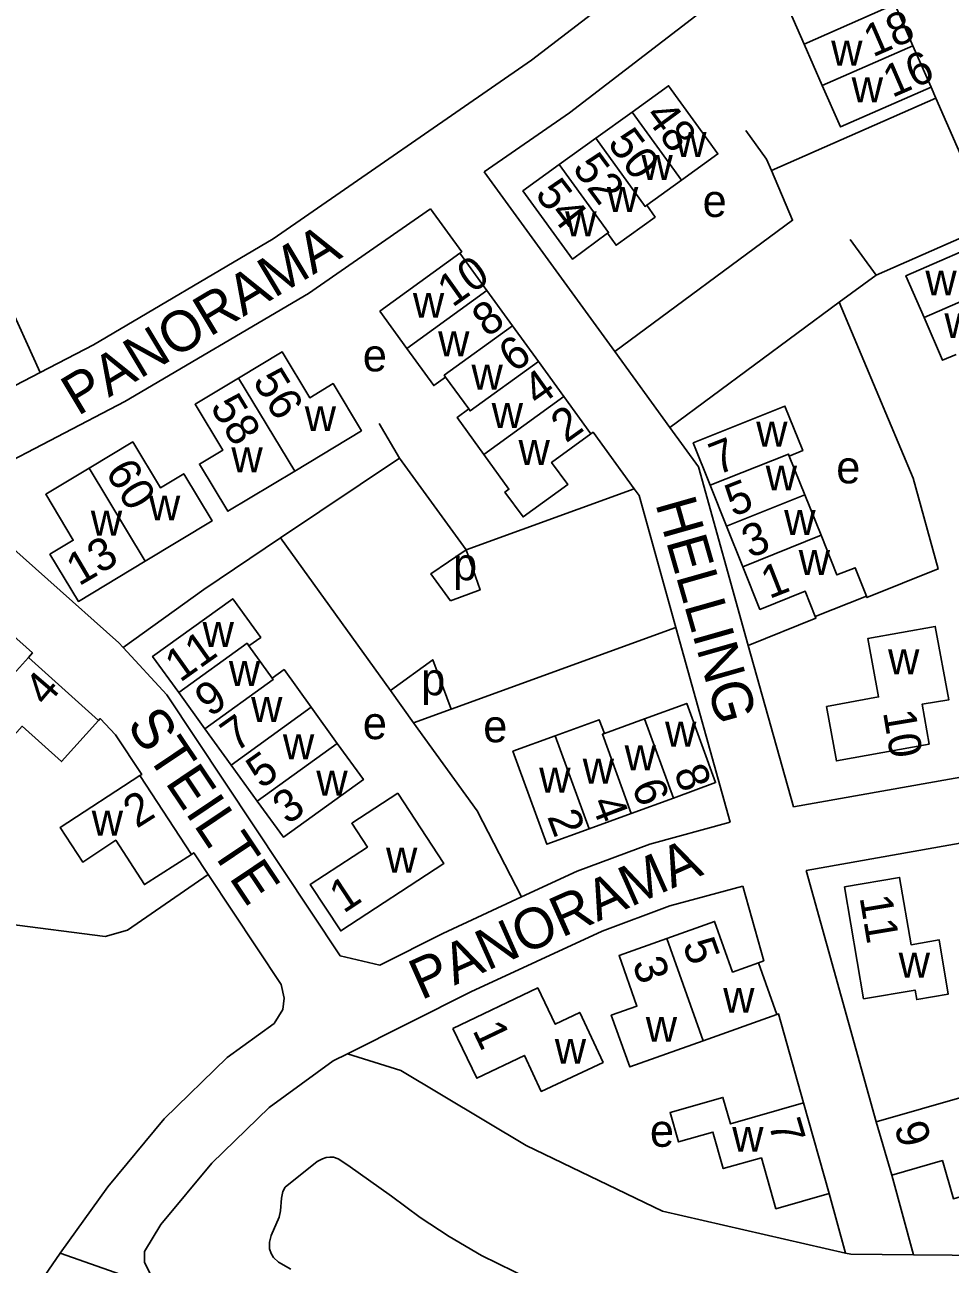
# Model space of a CAD drawing. Extents: x 159441 to 162086, y 388175 to 389787.
# Drawn here: x 161032.2 to 161146.3, y 389528.9 to 389681.6 of the extents above; entities that cross this region are included whole.
import ezdxf

# ---------------------------------------------------------------- set-up
doc = ezdxf.new("R2010")
doc.units = 0
for name, color, linetype in [('BLT_Basislijn', 7, 'Continuous'), ('BLT_Bebouwing', 7, 'Continuous'), ('BLT_Centroide', 7, 'Continuous'), ('BLT_Huisnummer', 7, 'Continuous'), ('BLT_Huisnummer_ tussenligend', 7, 'Continuous'), ('BLT_Onderverdeling_panden', 7, 'Continuous'), ('BLT_Straatnaam', 7, 'Continuous'), ('BLT_Vlakafsluiter', 7, 'Continuous')]:
    doc.layers.add(name, color=color, linetype=linetype)

msp = doc.modelspace()

# ---------------------------------------------------------------- linework, layer by layer
at = {"layer": 'BLT_Basislijn'}
for p, q in [((161143.9, 389673.9), (161144.49, 389672.56)), ((161144.49, 389672.56), (161124.24, 389663.65)), ((161144.49, 389672.56), (161151.31, 389656.97)), ((161088.81, 389663.47), (161104.91, 389641.33)), ((161151.31, 389656.97), (161137.13, 389650.75)), ((161137.13, 389650.75), (161133.95, 389655.14)), ((161137.13, 389650.75), (161132.59, 389647.4)), ((161132.59, 389647.4), (161111.71, 389631.97)), ((161104.91, 389641.33), (161111.71, 389631.97)), ((161078.41, 389628.2), (161075.87, 389632.45)), ((161112.46, 389607.32), (161119.16, 389583.34)), ((161121.38, 389605.12), (161126.93, 389585.24)), ((161128.5, 389577.39), (161137.15, 389546.42)), ((161139.05, 389539.84), (161141.73, 389530.02)), ((161131.35, 389537.58), (161133.35, 389530.23)), ((161036.59, 389530.21), (161022.48, 389509.81))]:
    msp.add_line(p, q, dxfattribs=at)
for points in [[(161133.67, 389697.24), (161124.1, 389689.8), (161099.35, 389670.75), (161088.81, 389663.47)], [(161111.37, 389690.1), (161094.64, 389677.22), (161062.84, 389655.24), (161040.67, 389642.16), (161034.1, 389638.75)], [(161124.24, 389663.65), (161123.64, 389665.05), (161121.06, 389668.59)], [(161104.91, 389641.33), (161126.84, 389657.51), (161124.24, 389663.65)], [(161082.23, 389658.92), (161067.16, 389648.49), (161044.55, 389635.16), (161027.81, 389626.47)], [(161082.23, 389658.92), (161086.06, 389653.64), (161085.82, 389653.47)], [(161034.1, 389638.75), (161029.81, 389648.3), (160996.74, 389632.09), (161000.95, 389622.6)], [(161135.93, 389611.18), (161136, 389611.01), (161144.79, 389614.55), (161141.71, 389625.72), (161132.59, 389647.4)], [(161034.1, 389638.75), (161014.46, 389628.55), (161000.95, 389622.6)], [(161111.71, 389631.97), (161115.24, 389627.12), (161121.38, 389605.12)], [(161101.99, 389631.19), (161102.25, 389631.38), (161107.33, 389624.4)], [(161027.81, 389626.47), (161025.59, 389622.85), (161026.25, 389621.06), (161043.79, 389605.44), (161044.33, 389604.85)], [(161107.33, 389624.4), (161107.92, 389623.59), (161112.46, 389607.32)], [(161012.47, 389618.93), (161015, 389619.23), (161017.25, 389618.37), (161033.16, 389604.19), (161032.66, 389603.63)], [(161121.38, 389605.12), (161129.71, 389608.48), (161129.64, 389608.67)], [(161044.33, 389604.85), (161049.71, 389599.04), (161071.09, 389566.85), (161075.96, 389565.73)], [(161041.31, 389595.87), (161041.52, 389596.11), (161043.4, 389594.08), (161046.62, 389589.22), (161046.41, 389589.08)], [(161126.93, 389585.24), (161149.42, 389589.23), (161166.13, 389590.73)], [(161093.43, 389574.12), (161100.29, 389577.31), (161109.25, 389580.64), (161119.16, 389583.34)], [(161128.5, 389577.39), (161150.47, 389581.3), (161167.15, 389582.79)], [(161052.75, 389579.37), (161053.04, 389579.56), (161054.82, 389576.88)], [(161054.82, 389576.88), (161044.86, 389570.03), (161042.11, 389569.24), (161029.98, 389570.83), (161020.18, 389569.76), (161014.74, 389569.23), (160998.98, 389564.6), (160978.02, 389557.28)], [(161054.82, 389576.88), (161063.81, 389563.35), (161064.16, 389561.64), (161064.01, 389560.24), (161062.95, 389558.53)], [(161071.99, 389554.81), (161087.2, 389562.41), (161103.38, 389569.92), (161111.7, 389573.01), (161120.71, 389575.47)], [(161120.71, 389575.47), (161123.29, 389566.26), (161122.62, 389566.02)], [(161075.96, 389565.73), (161083.73, 389569.61), (161093.43, 389574.12)], [(161036.59, 389530.21), (161042.43, 389538.4), (161049.37, 389546.76), (161057.16, 389554.32), (161062.95, 389558.53)], [(161124.91, 389559.62), (161125.12, 389559.7), (161128.19, 389548.74)], [(161049.29, 389525.74), (161047.81, 389527.34), (161046.96, 389529.12), (161046.96, 389530.45), (161048.96, 389533.74), (161055.25, 389541.32), (161062.32, 389548.18), (161070.2, 389553.91), (161071.99, 389554.81)], [(161133.35, 389530.23), (161110.82, 389535.4), (161094, 389543.49), (161078.56, 389552.74), (161071.99, 389554.81)], [(161096.57, 389525.99), (161088.48, 389529.93), (161084.53, 389532.28), (161080.92, 389534.61), (161077.4, 389537.23), (161072.03, 389541.08), (161070.85, 389541.85), (161070.25, 389542.04), (161069.82, 389542.06), (161069.34, 389542.01), (161068.9, 389541.86), (161068.26, 389541.52), (161064.31, 389538.35), (161064.03, 389537.83), (161063.84, 389537.02), (161063.74, 389535.43), (161063.57, 389534.68), (161062.59, 389532.39), (161062.38, 389531.58), (161062.37, 389530.78), (161062.56, 389530.17), (161062.87, 389529.7), (161063.48, 389529.1), (161064.98, 389528.24)], [(161141.73, 389530.02), (161134.03, 389530.09), (161133.35, 389530.23)], [(161168.93, 389530.03), (161165.5, 389529.81), (161141.73, 389530.02)]]:
    msp.add_lwpolyline(points, dxfattribs=at)
at = {"layer": 'BLT_Bebouwing'}
for p, q in [((161139.42, 389684.12), (161141.66, 389679.01)), ((161130.5, 389674.12), (161128.26, 389679.23)), ((161141.66, 389679.01), (161143.9, 389673.9)), ((161107.06, 389670.85), (161102.58, 389667.61)), ((161102.58, 389667.61), (161098.09, 389664.37)), ((161108.86, 389659.37), (161113.14, 389662.45)), ((161085.82, 389653.47), (161075.97, 389646.29)), ((161089.15, 389648.87), (161085.82, 389653.47)), ((161092.32, 389644.52), (161089.15, 389648.87)), ((161075.97, 389646.29), (161079.29, 389641.72)), ((161095.51, 389640.11), (161092.32, 389644.52)), ((161098.66, 389635.79), (161095.51, 389640.11)), ((161084.07, 389638.19), (161086.93, 389634.26)), ((161101.99, 389631.19), (161098.66, 389635.79)), ((161126.43, 389628.44), (161128.33, 389623.69)), ((161118.7, 389619.83), (161116.69, 389624.86)), ((161128.33, 389623.69), (161130.34, 389618.69)), ((161120.71, 389614.82), (161118.7, 389619.83)), ((161135.93, 389611.18), (161129.64, 389608.67)), ((161059.84, 389605.05), (161062.71, 389601.08)), ((161032.66, 389603.63), (161041.31, 389595.87)), ((161054.42, 389594.84), (161051.2, 389599.3)), ((161067.51, 389597.52), (161070.73, 389593.05)), ((161103.64, 389594.27), (161108.58, 389596.07)), ((161057.65, 389590.38), (161054.42, 389594.84)), ((161060.87, 389585.93), (161057.65, 389590.38)), ((161046.41, 389589.08), (161052.75, 389579.37)), ((161112.15, 389586.31), (161106.95, 389584.42)), ((161106.95, 389584.42), (161101.76, 389582.52)), ((161124.91, 389559.62), (161122.62, 389566.02)), ((161115.82, 389556.4), (161124.91, 389559.62)), ((161128.19, 389548.74), (161131.35, 389537.58)), ((161139.05, 389539.84), (161137.15, 389546.42))]:
    msp.add_line(p, q, dxfattribs=at)
for points in [[(161128.26, 389679.23), (161126.02, 389684.35), (161137.18, 389689.21)], [(161113.14, 389662.45), (161117.63, 389665.69), (161111.55, 389674.09), (161107.06, 389670.85)], [(161143.9, 389673.9), (161132.74, 389669.01), (161130.5, 389674.12)], [(161098.09, 389664.37), (161093.61, 389661.12), (161099.7, 389652.72), (161104.04, 389655.91)], [(161104.04, 389655.91), (161105.08, 389654.43), (161109.9, 389657.9), (161108.86, 389659.37)], [(161143.04, 389645.52), (161140.8, 389650.67), (161151.94, 389655.53)], [(161146.98, 389640.98), (161145.33, 389640.25), (161143.04, 389645.52)], [(161065.48, 389626.61), (161073.7, 389631.57), (161070.2, 389637.38), (161067.33, 389635.64), (161063.92, 389641.3), (161058.56, 389638.06)], [(161079.29, 389641.72), (161082.62, 389637.14), (161084.07, 389638.19)], [(161058.56, 389638.06), (161053.2, 389634.83), (161056.62, 389629.18), (161053.73, 389627.46), (161057.24, 389621.65), (161065.48, 389626.61)], [(161116.69, 389624.86), (161114.6, 389630.08), (161125.9, 389634.62), (161128.09, 389629.12), (161126.43, 389628.44)], [(161086.93, 389634.26), (161085.48, 389633.2), (161088.79, 389628.63)], [(161047.05, 389615.5), (161055.3, 389620.46), (161051.8, 389626.28), (161048.92, 389624.55), (161045.52, 389630.2), (161040.15, 389626.97)], [(161088.79, 389628.63), (161091.87, 389624.37), (161091.39, 389624.02), (161093.63, 389620.95), (161099.12, 389624.94), (161097.14, 389627.66), (161101.99, 389631.19)], [(161040.15, 389626.97), (161034.79, 389623.74), (161038.19, 389618.08), (161035.31, 389616.35), (161038.82, 389610.54), (161047.05, 389615.5)], [(161130.34, 389618.69), (161132.3, 389613.8), (161134.54, 389614.7), (161135.93, 389611.18)], [(161129.64, 389608.67), (161128.4, 389611.8), (161122.82, 389609.56), (161120.71, 389614.82)], [(161051.2, 389599.3), (161047.97, 389603.76), (161057.85, 389610.88), (161061.29, 389606.11), (161059.84, 389605.05)], [(161041.31, 389595.87), (161036.72, 389590.81), (161031.87, 389595.16), (161027, 389589.71), (161020.73, 389595.38), (161026.87, 389602.18), (161029.36, 389599.93), (161032.66, 389603.63)], [(161062.71, 389601.08), (161064.17, 389602.14), (161067.51, 389597.52)], [(161108.58, 389596.07), (161113.79, 389597.98), (161117.34, 389588.21), (161112.15, 389586.31)], [(161097.58, 389593.97), (161103.02, 389595.96), (161103.64, 389594.27)], [(161101.76, 389582.52), (161096.56, 389580.62), (161092.38, 389592.08), (161097.58, 389593.97)], [(161070.73, 389593.05), (161073.95, 389588.59), (161064.1, 389581.47), (161060.87, 389585.93)], [(161052.75, 389579.37), (161046.96, 389575.64), (161043.43, 389581.11), (161039.35, 389578.41), (161036.57, 389582.68), (161046.41, 389589.08)], [(161122.62, 389566.02), (161119.45, 389564.87), (161117.23, 389571.1), (161111.34, 389569.01)], [(161111.34, 389569.01), (161105.45, 389566.92), (161107.66, 389560.68), (161104.48, 389559.55), (161106.76, 389553.18), (161115.82, 389556.4)], [(161131.35, 389537.58), (161124.79, 389535.7), (161123, 389541.96), (161118.3, 389540.65), (161117.01, 389545.14), (161112.79, 389543.93), (161111.74, 389547.57), (161118.26, 389549.42), (161119.19, 389546.16), (161128.19, 389548.74)], [(161137.15, 389546.42), (161148.3, 389549.62), (161151.53, 389538.34), (161146.65, 389536.93), (161145.3, 389541.64), (161139.05, 389539.84)]]:
    msp.add_lwpolyline(points, dxfattribs=at)
for points in [[(161131.03, 389597.6), (161137.43, 389598.77), (161136.1, 389605.96), (161144.43, 389607.46), (161146.11, 389598.43), (161142.79, 389597.86), (161143.67, 389592.97), (161132.24, 389590.89)], [(161078.18, 389586.92), (161083.85, 389578.24), (161071.15, 389569.94), (161067.4, 389575.67), (161074.44, 389580.27), (161072.51, 389583.2)], [(161135.59, 389561.58), (161133.25, 389575.35), (161140.02, 389576.52), (161141.45, 389568.23), (161144.91, 389568.83), (161146.01, 389562.14), (161142.14, 389561.47), (161141.93, 389562.65)], [(161084.97, 389557.93), (161095.43, 389562.91), (161097.58, 389558.44), (161100.6, 389559.89), (161103.49, 389553.74), (161095.86, 389550.15), (161093.78, 389554.59), (161087.91, 389551.79)]]:
    msp.add_lwpolyline(points, close=True, dxfattribs=at)
at = {"layer": 'BLT_Onderverdeling_panden'}
for p, q in [((161128.26, 389679.23), (161139.42, 389684.12)), ((161141.66, 389679.01), (161130.5, 389674.12)), ((161107.06, 389670.85), (161113.14, 389662.45)), ((161143.04, 389645.52), (161154.19, 389650.42)), ((161089.15, 389648.87), (161079.29, 389641.72)), ((161065.48, 389626.61), (161058.56, 389638.06)), ((161088.79, 389628.63), (161098.66, 389635.79)), ((161040.15, 389626.97), (161047.05, 389615.5)), ((161063.72, 389618.36), (161078.41, 389628.2)), ((161078.41, 389628.2), (161086.59, 389616.88)), ((161086.59, 389616.88), (161107.33, 389624.4)), ((161118.7, 389619.83), (161128.33, 389623.69)), ((161077.27, 389599.57), (161063.72, 389618.36)), ((161130.34, 389618.69), (161120.71, 389614.82)), ((161112.46, 389607.32), (161084.75, 389597.27)), ((161080.13, 389595.59), (161077.27, 389599.57)), ((161067.51, 389597.52), (161057.65, 389590.38)), ((161084.75, 389597.27), (161080.13, 389595.59)), ((161108.58, 389596.07), (161112.15, 389586.31)), ((161097.58, 389593.97), (161101.76, 389582.52)), ((161060.87, 389585.93), (161070.73, 389593.05)), ((161115.82, 389556.4), (161111.34, 389569.01))]:
    msp.add_line(p, q, dxfattribs=at)
for points in [[(161108.86, 389659.37), (161108.65, 389659.21), (161102.58, 389667.61)], [(161098.09, 389664.37), (161104.15, 389655.99), (161104.04, 389655.91)], [(161084.07, 389638.19), (161083.91, 389638.41), (161092.32, 389644.52)], [(161095.51, 389640.11), (161087.1, 389634.02), (161086.93, 389634.26)], [(161126.43, 389628.44), (161126.33, 389628.69), (161116.69, 389624.86)], [(161044.33, 389604.85), (161054.26, 389612.02), (161063.72, 389618.36)], [(161084.67, 389610.6), (161082.26, 389613.96), (161086.59, 389616.88)], [(161086.59, 389616.88), (161088.33, 389611.95), (161084.67, 389610.6)], [(161059.84, 389605.05), (161059.6, 389605.38), (161051.2, 389599.3)], [(161077.27, 389599.57), (161082.49, 389603.36), (161084.75, 389597.27)], [(161054.42, 389594.84), (161062.83, 389600.92), (161062.71, 389601.08)], [(161093.43, 389574.12), (161087.95, 389584.74), (161080.13, 389595.59)], [(161106.95, 389584.42), (161103.39, 389594.17), (161103.64, 389594.27)]]:
    msp.add_lwpolyline(points, dxfattribs=at)
at = {"layer": 'BLT_Vlakafsluiter'}
msp.add_line((161049.29, 389525.74), (161036.59, 389530.21), dxfattribs=at)

# ---------------------------------------------------------------- texts
at = {"layer": 'BLT_Centroide'}
for s, p in [('w', (161131.59, 389676.58)), ('w', (161134.12, 389672.04)), ('w', (161112.36, 389665.3)), ('w', (161108.21, 389662.49)), ('w', (161103.95, 389658.54)), ('e', (161115.75, 389657.92)), ('w', (161098.81, 389655.52)), ('w', (161143.2, 389648.24)), ('w', (161080.04, 389645.49)), ('w', (161145.55, 389642.99)), ('w', (161083.15, 389640.76)), ('e', (161073.87, 389638.89)), ('w', (161087.26, 389636.64)), ('w', (161089.75, 389631.91)), ('w', (161066.71, 389631.53)), ('w', (161122.35, 389629.63)), ('w', (161093.06, 389627.36)), ('w', (161057.67, 389626.45)), ('w', (161123.52, 389624.21)), ('e', (161132.22, 389625.09)), ('w', (161047.51, 389620.52)), ('w', (161040.35, 389618.65)), ('w', (161125.8, 389618.72)), ('p', (161084.98, 389613.15)), ('w', (161127.59, 389613.8)), ('w', (161054.12, 389604.93)), ('w', (161138.6, 389601.57)), ('w', (161057.36, 389600.13)), ('p', (161081.06, 389598.98)), ('w', (161060.1, 389595.7)), ('e', (161073.87, 389593.57)), ('e', (161088.71, 389593.19)), ('w', (161111.12, 389592.65)), ('w', (161064.02, 389591.09)), ('w', (161106.14, 389589.72)), ('w', (161100.97, 389588.1)), ('w', (161068.14, 389586.6)), ('w', (161095.61, 389586.98)), ('w', (161040.46, 389581.69)), ('w', (161076.73, 389577.13)), ('w', (161139.91, 389564.18)), ('w', (161118.28, 389559.85)), ('w', (161108.74, 389556.27)), ('w', (161097.53, 389553.56)), ('w', (161119.39, 389542.72))]:
    msp.add_text(s, height=4, dxfattribs=at).set_placement(p)
msp.add_text('e', height=4, rotation=1, dxfattribs=at).set_placement((161109.28, 389543.31))
at = {"layer": 'BLT_Huisnummer'}
for s, rotation, p in [('16', 23.4703, (161139.11, 389672.57)), ('48', 306.4703, (161108.51, 389670.36)), ('54', 307.4703, (161094.99, 389660.71)), ('10', 35.4703, (161084.92, 389646.7)), ('6', 35.4703, (161092.48, 389638.64)), ('56', 301.4703, (161060.22, 389637.69)), ('2', 35.4703, (161098.91, 389629.99)), ('7', 21.4703, (161117.57, 389626.07)), ('60', 301.4703, (161042.05, 389626.52)), ('13', 30.4703, (161038.88, 389612.37)), ('1', 21.4703, (161123.96, 389610.81)), ('4', 49.4703, (161034.85, 389597.45)), ('9', 35.4703, (161055.04, 389596.2)), ('10', 279.4703, (161137.97, 389596.9)), ('5', 35.4703, (161061.36, 389587.35)), ('8', 290.4703, (161112.16, 389589.59)), ('6', 290.4703, (161106.97, 389587.82)), ('2', 32.4703, (161046.01, 389582.5)), ('2', 290.4703, (161096.56, 389584.04)), ('1', 33.4703, (161071.49, 389572.03)), ('11', 279.4703, (161135.08, 389574.08)), ('5', 289.4703, (161113.25, 389568.28)), ('1', 295.4703, (161087.33, 389557.7)), ('7', 286.4703, (161123.84, 389546.16)), ('9', 285.4703, (161139.34, 389545.87))]:
    msp.add_text(s, height=4, rotation=rotation, dxfattribs=at).set_placement(p)
at = {"layer": 'BLT_Huisnummer_ tussenligend'}
for s, rotation, p in [('18', 23.4703, (161136.72, 389677.56)), ('50', 306.4703, (161103.93, 389666.98)), ('52', 306.4703, (161099.6, 389663.92)), ('8', 35.4703, (161089.2, 389643)), ('4', 35.4703, (161095.47, 389634.45)), ('58', 301.4703, (161054.98, 389634.52)), ('5', 21.4703, (161119.51, 389620.93)), ('3', 21.4703, (161121.58, 389615.83)), ('11', 35.4703, (161051.35, 389600.49)), ('7', 35.4703, (161058.19, 389591.87)), ('3', 35.4703, (161064.61, 389582.95)), ('4', 290.4703, (161101.95, 389585.77)), ('3', 289.4703, (161107.04, 389565.95))]:
    msp.add_text(s, height=4, rotation=rotation, dxfattribs=at).set_placement(p)
at = {"layer": 'BLT_Straatnaam'}
for s, rotation, p in [('PANORAMA', 30.9998, (161038.74, 389633.33)), ('HELLING', 285.8591, (161109.9, 389622.6)), ('STEILTE', 303.8591, (161044.67, 389595.33)), ('PANORAMA', 23.9998, (161081.07, 389561.37))]:
    msp.add_text(s, height=5, rotation=rotation, dxfattribs=at).set_placement(p)

doc.saveas('drawing.dxf')
